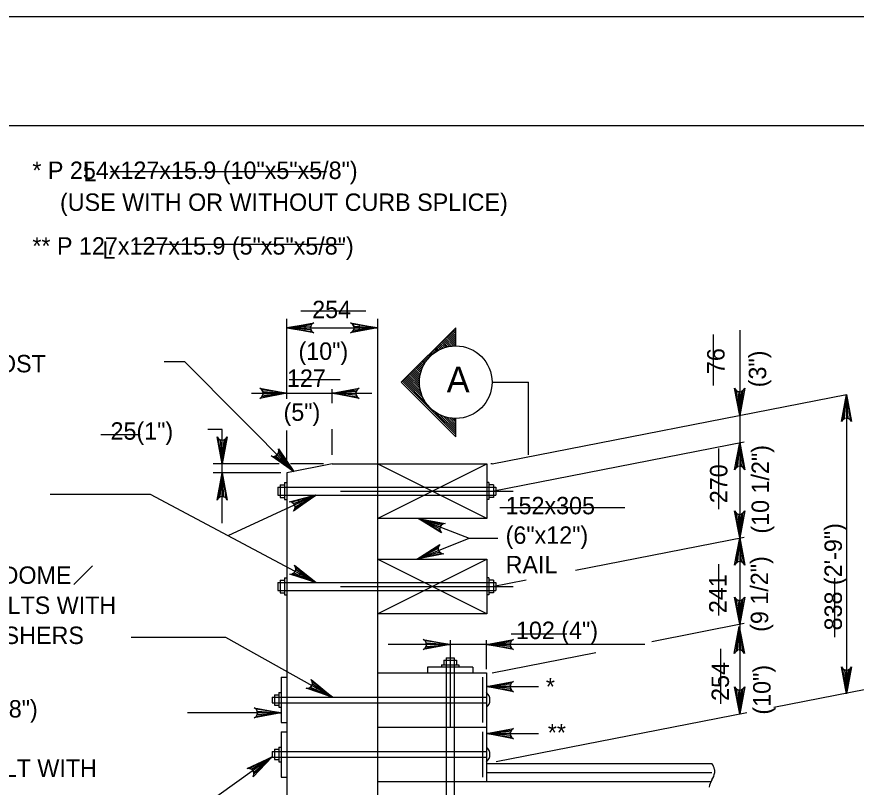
# Model space of a CAD drawing. Extents: x 179 to 454, y -271 to 54.
# Drawn here: x 366.05 to 371.83, y -5.3 to 0 of the extents above; entities that cross this region are included whole.
import ezdxf

# ---------------------------------------------------------------- set-up
doc = ezdxf.new("R2010")
doc.units = 0
for name, color, linetype in [('Level 1', 7, 'Continuous'), ('Level 2', 7, 'Continuous'), ('Level 3', 7, 'Continuous'), ('Level 41', 7, 'Continuous'), ('Level 63', 7, 'Continuous')]:
    doc.layers.add(name, color=color, linetype=linetype)

msp = doc.modelspace()

# ---------------------------------------------------------------- linework, layer by layer
at = {"layer": 'Level 1'}
msp.add_lwpolyline([(362.5132, -21.25), (394.0132, -21.25), (394.0132, -0.75), (362.5132, -0.75)], close=True, dxfattribs=at)
at = {"layer": 'Level 2'}
for p, q in [((368.2236, -3.0782), (367.9111, -3.1407)), ((368.2236, -3.0782), (368.5361, -3.0782)), ((369.2877, -3.4532), (368.5361, -3.0782)), ((368.5361, -3.4532), (369.2877, -3.0782)), ((368.5361, -3.0782), (368.5361, -6.0157)), ((368.5361, -3.0782), (369.2877, -3.0782)), ((369.2877, -3.0782), (369.2877, -3.4532)), ((367.9111, -3.1407), (367.9111, -6.0157)), ((367.8642, -3.2227), (367.8642, -3.3087)), ((367.8642, -3.2227), (367.8955, -3.2227)), ((367.8955, -3.2071), (367.9111, -3.2071)), ((367.8955, -3.2071), (367.8955, -3.3242)), ((369.303, -3.2071), (369.2873, -3.2071)), ((369.303, -3.2071), (369.303, -3.3242)), ((369.3342, -3.2227), (369.303, -3.2227)), ((369.3342, -3.2227), (369.3342, -3.3087)), ((367.8486, -3.2383), (367.8486, -3.293)), ((367.8486, -3.2383), (369.3498, -3.2383)), ((367.8486, -3.293), (369.3498, -3.293)), ((369.3498, -3.2383), (369.3498, -3.293)), ((367.8642, -3.3087), (367.8955, -3.3087)), ((367.8955, -3.3242), (367.9111, -3.3242)), ((369.303, -3.3242), (369.2873, -3.3242)), ((369.3342, -3.3087), (369.303, -3.3087)), ((369.2877, -3.4532), (368.5361, -3.4532)), ((368.5361, -4.1094), (369.2877, -3.7344)), ((369.2877, -4.1094), (368.5361, -3.7344)), ((368.5361, -3.7344), (369.2877, -3.7344)), ((369.2877, -3.7344), (369.2877, -4.1094)), ((367.8955, -3.8633), (367.8955, -3.9805)), ((367.8955, -3.8633), (367.9111, -3.8633)), ((369.303, -3.8633), (369.2873, -3.8633)), ((369.303, -3.8633), (369.303, -3.9805)), ((367.8486, -3.8946), (367.8486, -3.9492)), ((367.8486, -3.8946), (369.3498, -3.8946)), ((367.8642, -3.8789), (367.8955, -3.8789)), ((367.8642, -3.8789), (367.8642, -3.9649)), ((369.3342, -3.8789), (369.303, -3.8789)), ((369.3342, -3.8789), (369.3342, -3.9649)), ((369.3498, -3.8946), (369.3498, -3.9492)), ((367.8486, -3.9492), (369.3498, -3.9492)), ((367.8642, -3.9649), (367.8955, -3.9649)), ((367.8955, -3.9805), (367.9111, -3.9805)), ((369.303, -3.9805), (369.2873, -3.9805)), ((369.3342, -3.9649), (369.303, -3.9649)), ((369.2877, -4.1094), (368.5361, -4.1094)), ((368.993, -4.4297), (368.993, -4.461)), ((368.993, -4.4297), (369.0789, -4.4297)), ((369.0086, -4.4141), (369.0633, -4.4141)), ((369.0086, -4.4141), (369.0086, -6.1172)), ((369.0633, -4.4141), (369.0633, -6.1172)), ((369.0789, -4.4297), (369.0789, -4.461)), ((369.1923, -4.4766), (368.8798, -4.4766)), ((368.8798, -4.4766), (368.8798, -4.5157)), ((368.9773, -4.461), (369.0946, -4.461)), ((368.9773, -4.461), (368.9773, -4.4766)), ((369.0946, -4.461), (369.0946, -4.4766)), ((369.1923, -4.4766), (369.1923, -4.5157)), ((367.872, -4.5469), (367.872, -4.8594)), ((367.872, -4.5469), (367.9111, -4.5469)), ((368.5361, -4.5157), (369.2861, -4.5157)), ((369.2582, -4.5469), (369.2582, -4.8594)), ((369.2861, -4.5157), (369.2861, -4.8907)), ((367.8095, -4.6837), (367.8095, -4.7227)), ((367.8095, -4.6837), (369.2861, -4.6837)), ((367.8252, -4.668), (367.8564, -4.668)), ((367.8252, -4.668), (367.8252, -4.7383)), ((367.8564, -4.6524), (367.8564, -4.7539)), ((367.8564, -4.6524), (367.872, -4.6524)), ((367.8095, -4.7227), (369.2861, -4.7227)), ((367.8252, -4.7383), (367.8564, -4.7383)), ((367.8564, -4.7539), (367.872, -4.7539)), ((367.872, -4.8594), (367.9111, -4.8594)), ((368.5361, -4.8907), (369.2861, -4.8907)), ((369.2861, -4.8907), (369.2861, -5.2657)), ((367.872, -4.9219), (367.872, -5.2344)), ((367.872, -4.9219), (367.9111, -4.9219)), ((369.2582, -4.9219), (369.2582, -5.2344)), ((367.8564, -5.0274), (367.8564, -5.1289)), ((367.8564, -5.0274), (367.872, -5.0274)), ((367.8095, -5.0587), (367.8095, -5.0977)), ((367.8095, -5.0587), (369.2861, -5.0587)), ((367.8252, -5.043), (367.8564, -5.043)), ((367.8252, -5.043), (367.8252, -5.1133)), ((367.8095, -5.0977), (369.2861, -5.0977)), ((367.8252, -5.1133), (367.8564, -5.1133)), ((367.8564, -5.1289), (367.872, -5.1289)), ((369.2861, -5.1407), (370.8395, -5.1407)), ((369.2861, -5.2032), (370.8395, -5.2032)), ((367.872, -5.2344), (367.9111, -5.2344)), ((368.5361, -5.2657), (370.8327, -5.2657))]:
    msp.add_line(p, q, dxfattribs=at)
for centre, radius, start, end in [((369.2437, -4.7032), 0.0661, 309.84987, 50.15014), ((369.2437, -5.0782), 0.0661, 309.84987, 50.15014), ((370.6878, -5.2324), 0.1772, 16.85937, 31.17642), ((370.7075, -5.1737), 0.154, 329.0266, 348.78562), ((370.8127, -5.1946), 0.0468, 348.78562, 16.85937), ((370.9804, -5.3375), 0.1643, 149.0266, 168.1522)]:
    msp.add_arc(centre, radius, start, end, dxfattribs=at)
at = {"layer": 'Level 3'}
for p, q in [((367.911, -2.6309), (367.911, -2.0793)), ((368.5361, -2.0793), (368.5361, -3.0782)), ((367.9111, -2.1418), (368.5361, -2.1418)), ((368.6995, -2.5156), (369.0745, -2.1406)), ((369.0247, -2.1903), (369.0745, -2.24)), ((369.0318, -2.1833), (369.0745, -2.2259)), ((369.0389, -2.1762), (369.0745, -2.2117)), ((369.0459, -2.1691), (369.0745, -2.1976)), ((369.053, -2.162), (369.0745, -2.1835)), ((369.0601, -2.1549), (369.0745, -2.1693)), ((369.0672, -2.1479), (369.0745, -2.1552)), ((369.0745, -2.2656), (369.0745, -2.1406)), ((371.0304, -2.1583), (371.0304, -4.799)), ((368.9611, -2.2539), (368.9881, -2.281)), ((368.9682, -2.2468), (368.9987, -2.2773)), ((368.9752, -2.2398), (369.0096, -2.2742)), ((368.9823, -2.2327), (369.0209, -2.2713)), ((368.9894, -2.2257), (369.033, -2.2692)), ((368.9965, -2.2186), (369.0452, -2.2673)), ((369.0035, -2.2115), (369.0581, -2.2661)), ((369.0106, -2.2044), (369.0718, -2.2656)), ((369.0177, -2.1973), (369.0745, -2.2542)), ((368.9045, -2.3105), (368.9162, -2.3221)), ((368.9116, -2.3034), (368.9241, -2.3159)), ((368.9187, -2.2963), (368.9323, -2.31)), ((368.9257, -2.2893), (368.9407, -2.3043)), ((368.9328, -2.2822), (368.9496, -2.299)), ((368.9399, -2.2752), (368.9588, -2.294)), ((368.947, -2.2681), (368.9682, -2.2893)), ((368.954, -2.261), (368.978, -2.2849)), ((368.848, -2.3671), (368.8631, -2.3822)), ((368.855, -2.36), (368.8687, -2.3737)), ((368.8621, -2.3529), (368.8746, -2.3654)), ((368.8692, -2.3458), (368.8808, -2.3575)), ((368.8762, -2.3388), (368.8873, -2.3498)), ((368.8833, -2.3317), (368.8941, -2.3425)), ((368.8904, -2.3247), (368.9012, -2.3354)), ((368.8975, -2.3176), (368.9085, -2.3286)), ((367.2085, -2.3756), (367.0662, -2.3756)), ((367.9596, -3.131), (367.2085, -2.3756)), ((368.7914, -2.4237), (368.8302, -2.4624)), ((368.7985, -2.4166), (368.8329, -2.4511)), ((368.8055, -2.4095), (368.8362, -2.4401)), ((368.8126, -2.4024), (368.8397, -2.4296)), ((368.8197, -2.3953), (368.8438, -2.4194)), ((368.8268, -2.3883), (368.8481, -2.4096)), ((368.8338, -2.3813), (368.8528, -2.4001)), ((368.8409, -2.3742), (368.8578, -2.391)), ((368.7348, -2.4802), (368.8323, -2.5777)), ((368.7419, -2.4732), (368.8284, -2.5597)), ((368.749, -2.4661), (368.826, -2.5431)), ((368.7561, -2.459), (368.8247, -2.5277)), ((368.7631, -2.4519), (368.8245, -2.5133)), ((368.7702, -2.4448), (368.825, -2.4997)), ((368.7772, -2.4377), (368.8262, -2.4867)), ((368.7843, -2.4307), (368.8279, -2.4743)), ((368.6995, -2.5156), (369.0745, -2.8906)), ((368.7066, -2.5085), (369.0745, -2.8764)), ((368.7136, -2.5014), (368.8665, -2.6543)), ((368.7207, -2.4943), (368.8482, -2.6218)), ((368.7278, -2.4872), (368.8384, -2.598)), ((369.3245, -2.5156), (369.5745, -2.5156)), ((369.5745, -3.0156), (369.5745, -2.5156)), ((367.668, -2.592), (368.4961, -2.592)), ((368.2235, -2.6589), (368.2235, -2.5627)), ((369.3252, -3.0782), (371.7657, -2.6002)), ((371.7657, -2.6002), (371.7657, -4.6612)), ((368.9357, -2.7235), (369.0745, -2.8622)), ((368.9682, -2.7418), (369.0745, -2.8482)), ((368.9921, -2.7516), (369.0745, -2.834)), ((369.0123, -2.7577), (369.0745, -2.8198)), ((369.0304, -2.7617), (369.0745, -2.8057)), ((369.0469, -2.7641), (369.0745, -2.7916)), ((369.0623, -2.7652), (369.0745, -2.7774)), ((369.0745, -2.8906), (369.0745, -2.7656)), ((367.4652, -2.8413), (367.3662, -2.8413)), ((367.4652, -3.4869), (367.4652, -2.8413)), ((367.911, -3.0563), (367.911, -2.8473)), ((368.2235, -3.0157), (368.2235, -2.8381)), ((369.3252, -3.2657), (371.0617, -2.9256)), ((367.8571, -3.0782), (367.4027, -3.0782)), ((368.1631, -3.0782), (367.9352, -3.0782)), ((369.3252, -3.0782), (369.3157, -3.0782)), ((367.8698, -3.1407), (367.4027, -3.1407)), ((366.9707, -3.2883), (366.2801, -3.2883)), ((368.1114, -3.8946), (366.9707, -3.2883)), ((368.1114, -3.293), (367.5052, -3.5724)), ((368.2816, -3.2657), (369.4711, -3.2657)), ((368.8152, -3.4532), (369.1667, -3.5896)), ((369.8983, -3.8097), (371.0616, -3.5818)), ((368.8057, -3.7344), (369.1667, -3.5896)), ((369.1667, -3.5896), (369.3639, -3.5896)), ((366.4429, -3.9082), (366.5722, -3.7788)), ((368.2816, -3.9219), (369.4711, -3.9219)), ((369.3251, -3.9219), (369.5606, -3.8758)), ((370.4252, -4.3002), (371.0616, -4.1756)), ((367.4909, -4.2723), (366.8391, -4.2723)), ((368.2243, -4.6837), (367.4909, -4.2723)), ((370.3773, -4.3217), (368.6092, -4.3217)), ((369.0361, -4.2905), (369.0361, -4.8907)), ((369.2861, -4.4917), (369.2861, -4.2905)), ((369.3251, -4.5157), (370.0389, -4.3759)), ((369.2861, -4.6114), (369.6442, -4.6114)), ((371.2666, -4.7528), (371.8994, -4.6288)), ((367.872, -4.7919), (367.2258, -4.7919)), ((369.3524, -5.1277), (371.0802, -4.7893)), ((369.2861, -4.9351), (369.6442, -4.9351)), ((367.8095, -5.0949), (367.428, -5.3667))]:
    msp.add_line(p, q, dxfattribs=at)
for points in [[(367.9111, -2.1418), (368.0975, -2.1069), (368.0832, -2.1168), (368.0757, -2.1293), (368.0736, -2.1418), (368.0757, -2.1543), (368.0832, -2.1668), (368.0975, -2.1767), (367.9111, -2.1418), (368.0832, -2.1668), (368.0757, -2.1543), (367.9111, -2.1418), (368.0736, -2.1418), (368.0757, -2.1293), (367.9111, -2.1418), (368.0832, -2.1168)], [(368.5361, -2.1418), (368.3497, -2.1767), (368.364, -2.1668), (368.3714, -2.1543), (368.3736, -2.1418), (368.3714, -2.1293), (368.364, -2.1168), (368.3497, -2.1069), (368.5361, -2.1418), (368.364, -2.1168), (368.3714, -2.1293), (368.5361, -2.1418), (368.3736, -2.1418), (368.3714, -2.1543), (368.5361, -2.1418), (368.364, -2.1668)], [(367.9111, -2.592), (367.7247, -2.6269), (367.739, -2.617), (367.7464, -2.6045), (367.7486, -2.592), (367.7464, -2.5795), (367.739, -2.567), (367.7247, -2.5571), (367.9111, -2.592), (367.739, -2.567), (367.7464, -2.5795), (367.9111, -2.592), (367.7486, -2.592), (367.7464, -2.6045), (367.9111, -2.592), (367.739, -2.617)], [(368.2236, -2.592), (368.41, -2.5571), (368.3957, -2.567), (368.3882, -2.5795), (368.3861, -2.592), (368.3882, -2.6045), (368.3957, -2.617), (368.41, -2.6269), (368.2236, -2.592), (368.3957, -2.617), (368.3882, -2.6045), (368.2236, -2.592), (368.3861, -2.592), (368.3882, -2.5795), (368.2236, -2.592), (368.3957, -2.567)], [(371.0304, -2.7442), (370.9955, -2.5577), (371.0054, -2.5722), (371.0179, -2.5795), (371.0304, -2.5817), (371.0429, -2.5795), (371.0554, -2.5722), (371.0653, -2.5577), (371.0304, -2.7442), (371.0554, -2.5722), (371.0429, -2.5795), (371.0304, -2.7442), (371.0304, -2.5817), (371.0179, -2.5795), (371.0304, -2.7442), (371.0054, -2.5722)], [(371.7657, -2.6002), (371.8007, -2.7866), (371.7908, -2.7723), (371.7783, -2.7648), (371.7657, -2.7627), (371.7532, -2.7648), (371.7407, -2.7723), (371.7308, -2.7866), (371.7657, -2.6002), (371.7407, -2.7723), (371.7532, -2.7648), (371.7657, -2.6002), (371.7657, -2.7627), (371.7783, -2.7648), (371.7657, -2.6002), (371.7908, -2.7723)], [(367.4652, -3.0782), (367.4303, -2.8918), (367.4402, -2.9061), (367.4527, -2.9135), (367.4652, -2.9157), (367.4777, -2.9135), (367.4902, -2.9061), (367.5001, -2.8918), (367.4652, -3.0782), (367.4902, -2.9061), (367.4777, -2.9135), (367.4652, -3.0782), (367.4652, -2.9157), (367.4527, -2.9135), (367.4652, -3.0782), (367.4402, -2.9061)], [(371.0304, -2.9317), (371.0653, -3.1181), (371.0554, -3.1037), (371.0429, -3.0963), (371.0304, -3.0942), (371.0179, -3.0963), (371.0054, -3.1037), (370.9954, -3.1181), (371.0304, -2.9317), (371.0054, -3.1037), (371.0179, -3.0963), (371.0304, -2.9317), (371.0304, -3.0942), (371.0429, -3.0963), (371.0304, -2.9317), (371.0554, -3.1037)], [(367.9596, -3.131), (367.8033, -3.0234), (367.8206, -3.0266), (367.8347, -3.0231), (367.845, -3.0157), (367.8523, -3.0054), (367.856, -2.9913), (367.8529, -2.9742), (367.9596, -3.131), (367.856, -2.9913), (367.8523, -3.0054), (367.9596, -3.131), (367.845, -3.0157), (367.8347, -3.0231), (367.9596, -3.131), (367.8206, -3.0266)], [(367.4652, -3.1407), (367.5001, -3.3271), (367.4902, -3.3127), (367.4777, -3.3053), (367.4652, -3.3032), (367.4527, -3.3053), (367.4402, -3.3127), (367.4303, -3.3271), (367.4652, -3.1407), (367.4402, -3.3127), (367.4527, -3.3053), (367.4652, -3.1407), (367.4652, -3.3032), (367.4777, -3.3053), (367.4652, -3.1407), (367.4902, -3.3127)], [(368.1114, -3.293), (367.9567, -3.4027), (367.9657, -3.3878), (367.9672, -3.3733), (367.9638, -3.361), (367.9567, -3.3506), (367.9447, -3.3423), (367.9275, -3.3393), (368.1114, -3.293), (367.9447, -3.3423), (367.9567, -3.3506), (368.1114, -3.293), (367.9638, -3.361), (367.9672, -3.3733), (368.1114, -3.293), (367.9657, -3.3878)], [(371.0304, -3.5879), (370.9955, -3.4015), (371.0054, -3.4158), (371.0179, -3.4232), (371.0304, -3.4254), (371.0429, -3.4232), (371.0554, -3.4158), (371.0653, -3.4015), (371.0304, -3.5879), (371.0554, -3.4158), (371.0429, -3.4232), (371.0304, -3.5879), (371.0304, -3.4254), (371.0179, -3.4232), (371.0304, -3.5879), (371.0054, -3.4158)], [(368.8152, -3.4532), (369.0017, -3.4881), (368.9847, -3.4921), (368.9733, -3.5011), (368.9667, -3.512), (368.9642, -3.5244), (368.9666, -3.5387), (368.9764, -3.5532), (368.8152, -3.4532), (368.9666, -3.5387), (368.9642, -3.5244), (368.8152, -3.4532), (368.9667, -3.512), (368.9733, -3.5011), (368.8152, -3.4532), (368.9847, -3.4921)], [(368.8057, -3.7344), (368.9657, -3.6326), (368.956, -3.6472), (368.9538, -3.6615), (368.9565, -3.6739), (368.9632, -3.6847), (368.9747, -3.6936), (368.9917, -3.6974), (368.8057, -3.7344), (368.9747, -3.6936), (368.9632, -3.6847), (368.8057, -3.7344), (368.9565, -3.6739), (368.9538, -3.6615), (368.8057, -3.7344), (368.956, -3.6472)], [(371.0304, -3.5879), (371.0653, -3.7743), (371.0554, -3.76), (371.0429, -3.7526), (371.0304, -3.7504), (371.0179, -3.7526), (371.0054, -3.76), (370.9954, -3.7743), (371.0304, -3.5879), (371.0054, -3.76), (371.0179, -3.7526), (371.0304, -3.5879), (371.0304, -3.7504), (371.0429, -3.7526), (371.0304, -3.5879), (371.0554, -3.76)], [(368.1114, -3.8946), (367.9304, -3.838), (367.9477, -3.8359), (367.9602, -3.8283), (367.9679, -3.8183), (367.9719, -3.8062), (367.9712, -3.7917), (367.9632, -3.7762), (368.1114, -3.8946), (367.9712, -3.7917), (367.9719, -3.8062), (368.1114, -3.8946), (367.9679, -3.8183), (367.9602, -3.8283), (368.1114, -3.8946), (367.9477, -3.8359)], [(371.0304, -4.1817), (370.9955, -3.9952), (371.0054, -4.0096), (371.0179, -4.017), (371.0304, -4.0192), (371.0429, -4.017), (371.0554, -4.0096), (371.0653, -3.9952), (371.0304, -4.1817), (371.0554, -4.0096), (371.0429, -4.017), (371.0304, -4.1817), (371.0304, -4.0192), (371.0179, -4.017), (371.0304, -4.1817), (371.0054, -4.0096)], [(371.0279, -4.1965), (371.0629, -4.3829), (371.0529, -4.3686), (371.0404, -4.3612), (371.0279, -4.359), (371.0154, -4.3612), (371.0029, -4.3686), (370.993, -4.3829), (371.0279, -4.1965), (371.0029, -4.3686), (371.0154, -4.3612), (371.0279, -4.1965), (371.0279, -4.359), (371.0404, -4.3612), (371.0279, -4.1965), (371.0529, -4.3686)], [(369.0361, -4.3217), (368.8497, -4.3567), (368.864, -4.3468), (368.8714, -4.3342), (368.8736, -4.3217), (368.8714, -4.3092), (368.864, -4.2968), (368.8497, -4.2868), (369.0361, -4.3217), (368.864, -4.2968), (368.8714, -4.3092), (369.0361, -4.3217), (368.8736, -4.3217), (368.8714, -4.3342), (369.0361, -4.3217), (368.864, -4.3468)], [(369.2861, -4.3217), (369.4725, -4.2868), (369.4582, -4.2968), (369.4507, -4.3092), (369.4486, -4.3217), (369.4507, -4.3342), (369.4582, -4.3468), (369.4725, -4.3567), (369.2861, -4.3217), (369.4582, -4.3468), (369.4507, -4.3342), (369.2861, -4.3217), (369.4486, -4.3217), (369.4507, -4.3092), (369.2861, -4.3217), (369.4582, -4.2968)], [(371.7657, -4.6611), (371.7308, -4.4747), (371.7407, -4.4891), (371.7532, -4.4965), (371.7657, -4.4986), (371.7783, -4.4965), (371.7908, -4.4891), (371.8007, -4.4747), (371.7657, -4.6611), (371.7908, -4.4891), (371.7783, -4.4965), (371.7657, -4.6611), (371.7657, -4.4986), (371.7532, -4.4965), (371.7657, -4.6611), (371.7407, -4.4891)], [(368.2243, -4.6837), (368.0447, -4.623), (368.0621, -4.6213), (368.0746, -4.614), (368.0826, -4.6042), (368.0868, -4.5922), (368.0865, -4.5777), (368.0788, -4.562), (368.2243, -4.6837), (368.0865, -4.5777), (368.0868, -4.5922), (368.2243, -4.6837), (368.0826, -4.6042), (368.0746, -4.614), (368.2243, -4.6837), (368.0621, -4.6213)], [(369.2861, -4.6114), (369.4725, -4.5765), (369.4582, -4.5864), (369.4507, -4.5989), (369.4486, -4.6114), (369.4507, -4.6239), (369.4582, -4.6364), (369.4725, -4.6463), (369.2861, -4.6114), (369.4582, -4.6364), (369.4507, -4.6239), (369.2861, -4.6114), (369.4486, -4.6114), (369.4507, -4.5989), (369.2861, -4.6114), (369.4582, -4.5864)], [(371.0304, -4.799), (370.9955, -4.6126), (371.0054, -4.6269), (371.0179, -4.6343), (371.0304, -4.6365), (371.0429, -4.6343), (371.0554, -4.6269), (371.0653, -4.6126), (371.0304, -4.799), (371.0554, -4.6269), (371.0429, -4.6343), (371.0304, -4.799), (371.0304, -4.6365), (371.0179, -4.6343), (371.0304, -4.799), (371.0054, -4.6269)], [(367.872, -4.7919), (367.6856, -4.8268), (367.6999, -4.8169), (367.7073, -4.8044), (367.7095, -4.7919), (367.7073, -4.7794), (367.6999, -4.7669), (367.6856, -4.757), (367.872, -4.7919), (367.6999, -4.7669), (367.7073, -4.7794), (367.872, -4.7919), (367.7095, -4.7919), (367.7073, -4.8044), (367.872, -4.7919), (367.6999, -4.8169)], [(369.2861, -4.9351), (369.4725, -4.9002), (369.4582, -4.9101), (369.4507, -4.9226), (369.4486, -4.9351), (369.4507, -4.9476), (369.4582, -4.9601), (369.4725, -4.97), (369.2861, -4.9351), (369.4582, -4.9601), (369.4507, -4.9476), (369.2861, -4.9351), (369.4486, -4.9351), (369.4507, -4.9226), (369.2861, -4.9351), (369.4582, -4.9101)], [(367.8095, -5.0949), (367.678, -5.2316), (367.6839, -5.2151), (367.6827, -5.2007), (367.6772, -5.1892), (367.6682, -5.1803), (367.6548, -5.1744), (367.6374, -5.1746), (367.8095, -5.0949), (367.6548, -5.1744), (367.6682, -5.1803), (367.8095, -5.0949), (367.6772, -5.1892), (367.6827, -5.2007), (367.8095, -5.0949), (367.6839, -5.2151)]]:
    msp.add_lwpolyline(points, dxfattribs=at)
for points in [[(368.0361, -2.1627), (368.0361, -2.121), (367.9111, -2.1418)], [(368.4111, -2.1627), (368.4111, -2.121), (368.5361, -2.1418)], [(367.8862, -3.0277), (367.8567, -3.057), (367.9595, -3.131)], [(367.9892, -3.3264), (368.0066, -3.3642), (368.1114, -3.293)], [(368.0108, -3.8175), (367.9912, -3.8543), (368.1114, -3.8946)], [(368.1254, -4.6043), (368.105, -4.6407), (368.2242, -4.6837)]]:
    msp.add_lwpolyline(points, close=True, dxfattribs=at)
msp.add_circle((369.0744, -2.5156), 0.25, dxfattribs=at)
at = {"layer": 'Level 41'}
for p, q in [((366.6971, -1.0643), (368.1839, -1.0643)), ((366.8593, -1.5648), (368.3056, -1.5648)), ((368.0082, -2.0246), (368.4543, -2.0246)), ((370.8467, -2.1869), (370.8467, -2.5386)), ((367.9271, -2.498), (368.2786, -2.498)), ((366.6296, -2.8767), (366.8999, -2.8767)), ((370.8872, -3.3907), (370.8872, -2.9714)), ((369.3779, -3.3793), (370.2382, -3.3793)), ((370.8872, -4.1211), (370.8872, -3.7694)), ((371.6847, -4.2699), (371.6847, -3.8641)), ((369.4561, -4.2481), (369.8393, -4.2481)), ((370.9007, -4.7298), (370.9007, -4.351))]:
    msp.add_line(p, q, dxfattribs=at)
at = {"layer": 'Level 63'}
msp.add_lwpolyline([(360.7633, -22), (394.7633, -22), (394.7633, 0), (360.7633, 0)], close=True, dxfattribs=at)

# ---------------------------------------------------------------- texts
at = {"layer": 'Level 3'}
for s, height, p in [(' * P 254x127x15.9 (10"x5"x5/8")', 0.12, (366.1135, -1.1166)), ('L', 0.12, (366.5105, -1.1318)), (' (USE WITH OR WITHOUT CURB SPLICE)', 0.12, (366.3037, -1.3364)), (' ** P 127x127x15.9 (5"x5"x5/8")', 0.12, (366.1135, -1.6372)), ('L', 0.12, (366.6402, -1.6662)), ('254', 0.12, (368.0856, -2.075)), ('(10")', 0.12, (367.9912, -2.3617)), ('254x305 (10"x12")POST', 0.12, (364.4956, -2.4477)), ('127', 0.12, (367.9116, -2.5477)), ('A', 0.1772, (369.0122, -2.5857)), ('(5")', 0.12, (367.8882, -2.7814)), ('25(1")', 0.12, (366.6964, -2.9116)), ('152x305', 0.12, (369.418, -3.425)), ('(6"x12")', 0.12, (369.418, -3.6283)), ('RAIL', 0.12, (369.418, -3.8317)), ('2 EA. 25.4(1")0 DOME', 0.12, (364.8096, -3.9038)), ('HEAD BOLTS WITH', 0.12, (365.2646, -4.111)), ('102 (4")', 0.12, (369.4892, -4.284)), ('FLAT WASHERS', 0.12, (365.2646, -4.3182)), ('*', 0.12, (369.6953, -4.6713)), ('P 254x127x15.9 (10"x5"x5/8")', 0.12, (364.0616, -4.8241)), ('**', 0.12, (369.7086, -4.9879)), ('15.9(5/8")0 DOME HEAD BOLT WITH', 0.12, (363.8794, -5.2331))]:
    msp.add_text(s, height=height, dxfattribs=at).set_placement(p)
for s, p in [('76', (370.9263, -2.4595)), ('(3")', (371.213, -2.5507)), ('(10 1/2")', (371.2322, -3.558)), ('270', (370.9456, -3.3488)), ('838 (2\'-9")', (371.7345, -4.2245)), ('(9 1/2")', (371.2265, -4.2342)), ('241', (370.9398, -4.1052)), ('254', (370.9565, -4.7097)), ('(10")', (371.2432, -4.8042))]:
    msp.add_text(s, height=0.12, rotation=90, dxfattribs=at).set_placement(p)

doc.saveas('drawing.dxf')
